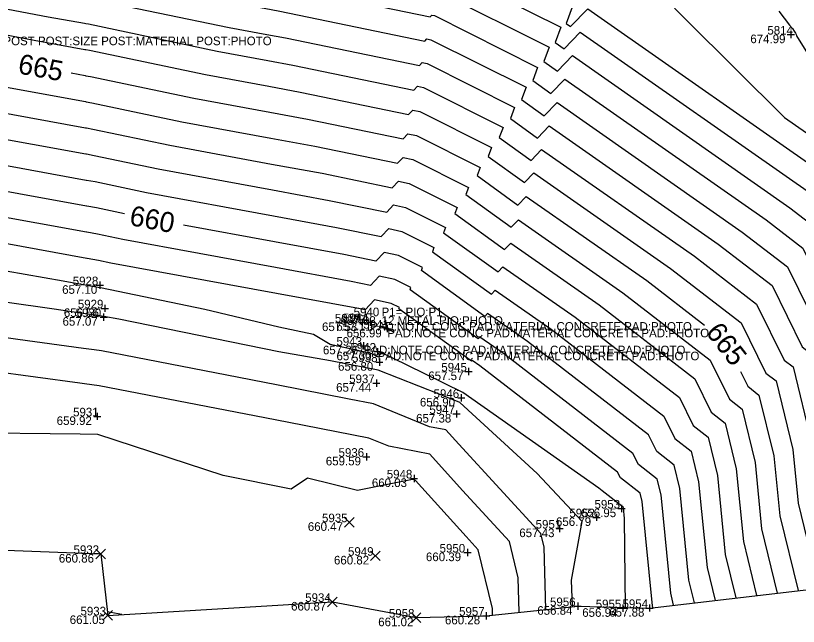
# Model space of a CAD drawing. Extents: x 2129350 to 2137777, y 657588 to 659885.
# Drawn here: x 2132303.8 to 2132413.1, y 658173.2 to 658258.4 of the extents above; entities that cross this region are included whole.
import ezdxf

# ---------------------------------------------------------------- set-up
doc = ezdxf.new("R2010")
doc.units = 0
for name, color, linetype in [('DT_X_Contour_Major', 7, 'Continuous'), ('DT_X_Contour_Minor', 7, 'Continuous'), ('DT_X_TIN_Hull', 7, 'Continuous'), ('SV_X_Random_Point', 7, 'Continuous'), ('SV_X_Shot_Marker', 7, 'Continuous'), ('SV_X_Text_Comment', 7, 'Continuous'), ('SV_X_Text_Description', 7, 'Continuous'), ('SV_X_Text_Elevation', 7, 'Continuous'), ('SV_X_Text_Name', 7, 'Continuous')]:
    doc.layers.add(name, color=color, linetype=linetype)

msp = doc.modelspace()

# ---------------------------------------------------------------- linework, layer by layer
at = {"layer": 'DT_X_Contour_Major'}
for points in [[(2132333.9, 658263.91), (2132336.9, 658263.28), (2132338.61, 658262.97), (2132339.45, 658262.81), (2132361.67, 658258.22), (2132361.89, 658258.45), (2132362.27, 658258.37), (2132376.68, 658251.16), (2132376, 658249.33), (2132378.52, 658247.51), (2132380.47, 658249.52), (2132408.57, 658229.88), (2132413.72, 658225.91), (2132416.46, 658220.37)], [(2132410.34, 658258.99), (2132411.86, 658257.04), (2132412.26, 658256.56), (2132412.51, 658256.2), (2132412.68, 658255.92), (2132412.78, 658255.73), (2132412.85, 658255.57), (2132414.84, 658252.35), (2132422.7, 658241.94), (2132422.96, 658241.23), (2132423.2, 658240.21), (2132423.3, 658238.61), (2132423.25, 658237.29), (2132426.26, 658230.79), (2132426.53, 658232.02), (2132426.14, 658237.04), (2132429.9, 658230.2), (2132435.08, 658214.78), (2132436.4, 658208.94), (2132443, 658190.38), (2132443.77, 658185.41), (2132445.36, 658184.91), (2132446.72, 658180.65)], [(2132311.55, 658250.37), (2132313.48, 658250.02), (2132313.61, 658249.99), (2132314.26, 658249.88), (2132328.65, 658246.85), (2132339.27, 658244.9), (2132344.54, 658243.93), (2132357.88, 658241.18), (2132358.56, 658241.89), (2132359.75, 658241.63), (2132368.64, 658237.19), (2132368.22, 658236.06), (2132373.91, 658231.95), (2132375.08, 658233.16), (2132391.91, 658221.4), (2132399.97, 658215.19)], [(2132318.98, 658230.72), (2132315.06, 658231.54), (2132313.72, 658231.79), (2132313.67, 658231.8), (2132294.75, 658235.23), (2132289.01, 658236.32), (2132270.63, 658239.66), (2132264.33, 658240.87), (2132258.55, 658243.91), (2132257.91, 658244.02), (2132249.92, 658245.4), (2132246.67, 658245.84), (2132237.73, 658243.51), (2132221.14, 658244.44)], [(2132398.57, 658176.45), (2132397.8, 658179.6), (2132396.53, 658192.4), (2132395.74, 658195.65), (2132393.31, 658197.55), (2132392.15, 658199.89), (2132375.25, 658212.91), (2132369.69, 658216.8), (2132369.3, 658216.4), (2132360.44, 658222.79), (2132360.59, 658223.22), (2132357.23, 658224.9), (2132355.23, 658225.34), (2132354.09, 658224.13), (2132349.63, 658225.05), (2132339.93, 658226.83), (2132327.23, 658229.16)], [(2132405, 658208.73), (2132406.02, 658206.67), (2132407.59, 658205.44), (2132409.68, 658196.95), (2132410.51, 658188.57), (2132413.05, 658178.15)], [(2132370.39, 658174.73), (2132370.36, 658175.67), (2132368.39, 658183.85), (2132366.7, 658185.69), (2132359.63, 658193.5), (2132359.34, 658193.66), (2132359.2, 658193.65), (2132351.53, 658192.13), (2132344.53, 658193.86), (2132342.26, 658192.3), (2132332.79, 658194.21), (2132315.25, 658199.95), (2132312.79, 658199.98), (2132295.96, 658200.16), (2132284.18, 658198.11)]]:
    msp.add_lwpolyline(points, dxfattribs=at)
at = {"layer": 'DT_X_Contour_Minor'}
for points in [[(2132329.91, 658321.99), (2132326.43, 658317.67), (2132327.95, 658310.61), (2132329.47, 658305.09), (2132330.71, 658301.08), (2132333.03, 658293.58), (2132334.01, 658291.23), (2132337.59, 658281.54), (2132338.66, 658280.24), (2132343.99, 658273.69), (2132346.05, 658271.27), (2132349.9, 658269.27), (2132353.36, 658268.02), (2132356.05, 658266.71), (2132357.44, 658266.23), (2132363.19, 658265.04), (2132363.22, 658265.07), (2132363.27, 658265.06), (2132379.9, 658256.75), (2132379.11, 658254.63), (2132380.37, 658253.73), (2132382.62, 658256.07), (2132415.23, 658233.28)], [(2132349.15, 658322.06), (2132345.48, 658317.38), (2132346.98, 658310.45), (2132348.04, 658303.99), (2132349.91, 658297.97), (2132351.41, 658293.15), (2132354.08, 658285.33), (2132355.59, 658281.23), (2132357.27, 658279.17), (2132362.92, 658272.54), (2132364.46, 658271.01), (2132364.39, 658270.96), (2132365.59, 658270.79), (2132368.64, 658269.37), (2132369.8, 658266.8), (2132370.54, 658266.25), (2132377.96, 658261.32), (2132381.5, 658259.55), (2132380.67, 658257.29), (2132381.29, 658256.84), (2132383.7, 658259.34), (2132418.56, 658234.97)], [(2132302.73, 658266.61), (2132312.21, 658264.81), (2132313.33, 658264.6), (2132313.53, 658264.56), (2132313.61, 658264.54), (2132335.25, 658260), (2132338.74, 658259.35), (2132340.47, 658259.04), (2132360.91, 658254.81), (2132361.22, 658255.14), (2132361.76, 658255.02), (2132375.07, 658248.37), (2132374.44, 658246.67), (2132377.6, 658244.4), (2132379.39, 658246.25), (2132405.23, 658228.18), (2132411.56, 658223.31), (2132416.18, 658213.97), (2132417.08, 658213.27), (2132420.19, 658200.58), (2132420.67, 658195.74), (2132424.63, 658179.5)], [(2132288.37, 658265.69), (2132310.27, 658261.52), (2132313.37, 658260.96), (2132313.55, 658260.92), (2132313.77, 658260.88), (2132333.6, 658256.71), (2132338.87, 658255.74), (2132341.49, 658255.26), (2132360.16, 658251.4), (2132360.56, 658251.83), (2132361.26, 658251.68), (2132373.46, 658245.57), (2132372.89, 658244.02), (2132376.68, 658241.29), (2132378.31, 658242.98), (2132401.9, 658226.49), (2132409.41, 658220.71), (2132413.64, 658212.15), (2132414.71, 658211.31), (2132417.56, 658199.67), (2132418.13, 658193.95), (2132421.74, 658179.16)], [(2132288.45, 658262.02), (2132308.33, 658258.23), (2132313.41, 658257.31), (2132313.57, 658257.28), (2132313.94, 658257.21), (2132331.95, 658253.42), (2132339, 658252.13), (2132342.5, 658251.48), (2132359.4, 658247.99), (2132359.89, 658248.52), (2132360.75, 658248.33), (2132371.85, 658242.78), (2132371.33, 658241.36), (2132375.76, 658238.18), (2132377.23, 658239.71), (2132398.57, 658224.79), (2132407.25, 658218.11), (2132411.1, 658210.32), (2132412.34, 658209.35), (2132414.94, 658198.76), (2132415.59, 658192.16), (2132418.84, 658178.82)], [(2132362.77, 658261.72), (2132378.29, 658253.96), (2132377.56, 658251.98), (2132379.45, 658250.62), (2132381.54, 658252.8), (2132411.9, 658231.58), (2132415.88, 658228.51)], [(2132394.23, 658261.08), (2132397.44, 658257.79), (2132411.16, 658244.17), (2132421.89, 658236.67)], [(2132288.53, 658258.35), (2132306.39, 658254.95), (2132313.44, 658253.67), (2132313.59, 658253.64), (2132314.1, 658253.54), (2132330.3, 658250.14), (2132339.14, 658248.51), (2132343.52, 658247.71), (2132358.64, 658244.59), (2132359.23, 658245.2), (2132360.25, 658244.98), (2132370.25, 658239.99), (2132369.77, 658238.71), (2132374.84, 658235.07), (2132376.16, 658236.43), (2132395.24, 658223.09), (2132405.09, 658215.5), (2132408.56, 658208.5), (2132409.97, 658207.4), (2132412.31, 658197.85), (2132413.05, 658190.36), (2132415.94, 658178.49)], [(2132302.51, 658248.38), (2132313.52, 658246.38), (2132313.64, 658246.35), (2132314.42, 658246.21), (2132327, 658243.57), (2132339.4, 658241.29), (2132345.56, 658240.16), (2132357.12, 658237.77), (2132357.89, 658238.58), (2132359.24, 658238.29), (2132367.03, 658234.4), (2132366.66, 658233.4), (2132372.99, 658228.84), (2132374, 658229.89), (2132388.58, 658219.7), (2132400.78, 658210.3), (2132403.48, 658204.85), (2132405.22, 658203.48), (2132407.05, 658196.04), (2132407.96, 658186.77), (2132410.15, 658177.81)], [(2132300.57, 658245.09), (2132313.56, 658242.73), (2132313.66, 658242.71), (2132314.58, 658242.54), (2132325.34, 658240.28), (2132339.53, 658237.67), (2132346.57, 658236.38), (2132356.37, 658234.36), (2132357.23, 658235.27), (2132358.74, 658234.94), (2132365.42, 658231.6), (2132365.11, 658230.75), (2132372.07, 658225.73), (2132372.92, 658226.62), (2132385.25, 658218), (2132398.62, 658207.7), (2132400.93, 658203.03), (2132402.85, 658201.52), (2132404.42, 658195.13), (2132405.42, 658184.98), (2132407.26, 658177.47)], [(2132298.63, 658241.8), (2132313.59, 658239.09), (2132313.68, 658239.07), (2132314.74, 658238.88), (2132323.69, 658236.99), (2132339.67, 658234.06), (2132347.59, 658232.6), (2132355.61, 658230.95), (2132356.56, 658231.96), (2132358.23, 658231.59), (2132363.81, 658228.81), (2132363.55, 658228.09), (2132371.15, 658222.62), (2132371.84, 658223.34), (2132381.91, 658216.31), (2132396.47, 658205.1), (2132398.39, 658201.2), (2132400.48, 658199.57), (2132401.79, 658194.22), (2132402.88, 658183.18), (2132404.36, 658177.13)], [(2132296.69, 658238.52), (2132313.63, 658235.44), (2132313.7, 658235.43), (2132314.9, 658235.21), (2132322.04, 658233.71), (2132339.8, 658230.45), (2132348.61, 658228.83), (2132354.85, 658227.54), (2132355.9, 658228.65), (2132357.73, 658228.25), (2132362.2, 658226.01), (2132361.99, 658225.44), (2132370.23, 658219.51), (2132370.77, 658220.07), (2132378.58, 658214.61), (2132394.31, 658202.5), (2132395.85, 658199.38), (2132398.11, 658197.61), (2132399.16, 658193.31), (2132400.34, 658181.39), (2132401.46, 658176.79)], [(2132395.67, 658176.11), (2132395.26, 658177.8), (2132393.91, 658191.5), (2132393.37, 658193.69), (2132390.77, 658195.73), (2132389.99, 658197.29), (2132371.92, 658211.21), (2132368.61, 658213.53), (2132368.38, 658213.29), (2132358.88, 658220.13), (2132358.99, 658220.42), (2132356.72, 658221.55), (2132354.57, 658222.02), (2132353.33, 658220.72), (2132350.64, 658221.27), (2132340.06, 658223.22), (2132318.74, 658227.14), (2132315.22, 658227.87), (2132313.74, 658228.14), (2132313.7, 658228.15), (2132292.81, 658231.94)], [(2132392.77, 658175.78), (2132392.72, 658176.01), (2132391.28, 658190.59), (2132390.99, 658191.74), (2132388.23, 658193.9), (2132387.84, 658194.69), (2132368.59, 658209.52), (2132367.53, 658210.26), (2132367.46, 658210.18), (2132357.32, 658217.48), (2132357.38, 658217.63), (2132356.22, 658218.21), (2132353.9, 658218.71), (2132352.58, 658217.31), (2132351.66, 658217.5), (2132340.2, 658219.6), (2132317.09, 658223.85), (2132315.38, 658224.21), (2132313.76, 658224.5), (2132313.74, 658224.51), (2132290.87, 658228.66)], [(2132388.97, 658175.81), (2132388.79, 658188.21), (2132388.65, 658189.68), (2132388.62, 658189.78), (2132385.68, 658192.08), (2132385.68, 658192.09), (2132385.21, 658192.45), (2132366.23, 658205.81), (2132358.48, 658209.62), (2132354.85, 658211.36), (2132354.46, 658210.74), (2132353.42, 658211.23), (2132347.72, 658212.49), (2132345.39, 658213.87), (2132340.54, 658214.92), (2132330.2, 658217.36), (2132315.62, 658220.4), (2132315.31, 658220.46), (2132313.74, 658220.73), (2132310.42, 658221.34), (2132289.17, 658225.06)], [(2132381.54, 658175.91), (2132381.43, 658179.62), (2132382.9, 658187.77), (2132382.83, 658187.84), (2132376.63, 658194.48), (2132365.83, 658204.39), (2132362.92, 658205.58), (2132354.42, 658208.91), (2132347.76, 658210.22), (2132340.55, 658211.45), (2132318.18, 658216.01), (2132316.08, 658216.39), (2132313.91, 658216.72), (2132313.8, 658216.74), (2132309.16, 658217.44), (2132289.09, 658220.27)], [(2132377.82, 658175.52), (2132377.57, 658184.22), (2132377.11, 658186.12), (2132365.69, 658198.57), (2132363.88, 658200.57), (2132361.6, 658201.02), (2132353.77, 658204.21), (2132350.36, 658204.87), (2132340.23, 658206.84), (2132333.27, 658208.19), (2132315.77, 658211.59), (2132314.77, 658211.73), (2132313.28, 658211.94), (2132304.08, 658213.19), (2132288.55, 658215.37)], [(2132354.65, 658215.09), (2132355.72, 658214.86), (2132355.77, 658214.83), (2132355.77, 658214.83), (2132356.65, 658214.19), (2132355.67, 658214.64), (2132355.46, 658214.73), (2132354.65, 658215.09)], [(2132374.11, 658175.13), (2132373.97, 658179.94), (2132372.75, 658184.99), (2132366.19, 658192.13), (2132361.64, 658197.17), (2132355.89, 658198.31), (2132353.12, 658199.43), (2132344.06, 658201.18), (2132340.03, 658201.97), (2132323.63, 658205.13), (2132315.46, 658206.73), (2132313.42, 658207), (2132312.74, 658207.1), (2132294.15, 658209.62)], [(2132318.63, 658174.81), (2132316.58, 658175.21)]]:
    msp.add_lwpolyline(points, dxfattribs=at)
at = {"layer": 'DT_X_TIN_Hull'}
msp.add_lwpolyline([(2132167.87, 658178.85), (2132213.87, 658182.33), (2132262.65, 658185.32), (2132315.67, 658183.26), (2132316.64, 658174.69), (2132348.02, 658176.57), (2132359.71, 658174.38), (2132369.5, 658174.64), (2132382.28, 658175.98), (2132392.31, 658175.72), (2132441.18, 658181.44), (2132446.36, 658180.7), (2132446.82, 658180.63), (2132447.35, 658180.69), (2132443.36, 658194.37), (2132439.19, 658208), (2132434.84, 658235.5), (2132431.59, 658256.43), (2132436.97, 658278.54), (2132437.17, 658287.47), (2132440.42, 658298.04), (2132442.59, 658316.1), (2132448.68, 658339.04)], dxfattribs=at)
at = {"layer": 'SV_X_Random_Point'}
for p, q in [((2132349.71, 658187.02), (2132351.04, 658188.36)), ((2132349.71, 658188.36), (2132351.04, 658187.02)), ((2132315, 658182.59), (2132316.33, 658183.93)), ((2132315, 658183.93), (2132316.33, 658182.59)), ((2132353.34, 658182.34), (2132354.67, 658183.67)), ((2132353.34, 658183.67), (2132354.67, 658182.34)), ((2132347.35, 658175.9), (2132348.69, 658177.23)), ((2132347.35, 658177.23), (2132348.69, 658175.9)), ((2132315.98, 658174.03), (2132317.31, 658175.36)), ((2132315.98, 658175.36), (2132317.31, 658174.03)), ((2132359.05, 658173.71), (2132360.38, 658175.05)), ((2132359.05, 658175.05), (2132360.38, 658173.71))]:
    msp.add_line(p, q, dxfattribs=at)
at = {"layer": 'SV_X_Shot_Marker'}
for p, q in [((2132411.54, 658255.73), (2132412.54, 658255.73)), ((2132412.04, 658256.23), (2132412.04, 658255.23)), ((2132412.04, 658255.73), (2132412.04, 658255.73)), ((2132315.04, 658220.76), (2132316.04, 658220.76)), ((2132315.54, 658221.26), (2132315.54, 658220.26)), ((2132315.54, 658220.76), (2132315.54, 658220.76)), ((2132315.75, 658217.53), (2132316.75, 658217.53)), ((2132316.25, 658218.03), (2132316.25, 658217.03)), ((2132316.25, 658217.53), (2132316.25, 658217.53)), ((2132315.57, 658216.31), (2132316.57, 658216.31)), ((2132316.07, 658216.81), (2132316.07, 658215.81)), ((2132316.07, 658216.31), (2132316.07, 658216.31)), ((2132353.28, 658216.11), (2132353.28, 658215.11)), ((2132351.69, 658215.56), (2132352.69, 658215.56)), ((2132352.19, 658216.06), (2132352.19, 658215.06)), ((2132352.19, 658215.56), (2132352.19, 658215.56)), ((2132352.78, 658215.61), (2132353.78, 658215.61)), ((2132353.28, 658215.61), (2132353.28, 658215.61)), ((2132355.69, 658215.19), (2132355.69, 658214.19)), ((2132355.19, 658214.69), (2132356.19, 658214.69)), ((2132355.69, 658214.69), (2132355.69, 658214.69)), ((2132351.88, 658212.32), (2132352.88, 658212.32)), ((2132352.38, 658212.82), (2132352.38, 658211.82)), ((2132352.38, 658212.32), (2132352.38, 658212.32)), ((2132354.33, 658211.99), (2132354.33, 658210.99)), ((2132353.83, 658211.49), (2132354.83, 658211.49)), ((2132354.33, 658211.49), (2132354.33, 658211.49)), ((2132354.08, 658210.03), (2132355.08, 658210.03)), ((2132354.58, 658210.53), (2132354.58, 658209.53)), ((2132354.58, 658210.03), (2132354.58, 658210.03)), ((2132366.53, 658208.72), (2132367.53, 658208.72)), ((2132367.03, 658209.22), (2132367.03, 658208.22)), ((2132367.03, 658208.72), (2132367.03, 658208.72)), ((2132354.16, 658207.6), (2132354.16, 658206.6)), ((2132353.66, 658207.1), (2132354.66, 658207.1)), ((2132354.16, 658207.1), (2132354.16, 658207.1)), ((2132366.02, 658205.54), (2132366.02, 658204.54)), ((2132365.52, 658205.04), (2132366.52, 658205.04)), ((2132366.02, 658205.04), (2132366.02, 658205.04)), ((2132365.36, 658203.3), (2132365.36, 658202.3)), ((2132314.69, 658202.46), (2132315.69, 658202.46)), ((2132315.19, 658202.96), (2132315.19, 658201.96)), ((2132315.19, 658202.46), (2132315.19, 658202.46)), ((2132364.86, 658202.8), (2132365.86, 658202.8)), ((2132365.36, 658202.8), (2132365.36, 658202.8)), ((2132352.27, 658196.82), (2132353.27, 658196.82)), ((2132352.77, 658197.32), (2132352.77, 658196.32)), ((2132352.77, 658196.82), (2132352.77, 658196.82)), ((2132359.42, 658194.3), (2132359.42, 658193.3)), ((2132358.92, 658193.8), (2132359.92, 658193.8)), ((2132359.42, 658193.8), (2132359.42, 658193.8)), ((2132388.4, 658190.1), (2132388.4, 658189.1)), ((2132384.89, 658188.87), (2132384.89, 658187.87)), ((2132387.9, 658189.6), (2132388.9, 658189.6)), ((2132388.4, 658189.6), (2132388.4, 658189.6)), ((2132384.39, 658188.37), (2132385.39, 658188.37)), ((2132384.89, 658188.37), (2132384.89, 658188.37)), ((2132379.25, 658186.81), (2132380.25, 658186.81)), ((2132379.75, 658187.31), (2132379.75, 658186.31)), ((2132379.75, 658186.81), (2132379.75, 658186.81)), ((2132366.38, 658183.46), (2132367.38, 658183.46)), ((2132366.88, 658183.96), (2132366.88, 658182.96)), ((2132366.88, 658183.46), (2132366.88, 658183.46)), ((2132381.78, 658175.98), (2132382.78, 658175.98)), ((2132382.28, 658176.48), (2132382.28, 658175.48)), ((2132382.28, 658175.98), (2132382.28, 658175.98)), ((2132388.07, 658175.69), (2132389.07, 658175.69)), ((2132388.57, 658176.19), (2132388.57, 658175.19)), ((2132388.57, 658175.69), (2132388.57, 658175.69)), ((2132391.81, 658175.72), (2132392.81, 658175.72)), ((2132392.31, 658176.22), (2132392.31, 658175.22)), ((2132392.31, 658175.72), (2132392.31, 658175.72)), ((2132369, 658174.64), (2132370, 658174.64)), ((2132369.5, 658175.14), (2132369.5, 658174.14)), ((2132369.5, 658174.64), (2132369.5, 658174.64))]:
    msp.add_line(p, q, dxfattribs=at)

# ---------------------------------------------------------------- texts
at = {"layer": 'DT_X_Contour_Major'}
for s, rotation, p in [('665', 349.6411, (2132303.99, 658250.33)), ('660', 349.3394, (2132319.55, 658229.17)), ('665', 307.906, (2132400.05, 658214.18))]:
    msp.add_text(s, height=2.8, rotation=rotation, dxfattribs=at).set_placement(p)
at = {"layer": 'SV_X_Text_Comment'}
for s, p in [('POST:USE SIGN POST POST:SIZE POST:MATERIAL POST:PHOTO', (2132289.16, 658254.25)), ('12 METAL PIO:PHOTO', (2132354.89, 658215.23)), ('PAD:NOTE CONC PAD:MATERIAL CONCRETE PAD:PHOTO', (2132353.28, 658214.41)), ('PAD:NOTE CONC PAD:MATERIAL CONCRETE PAD:PHOTO', (2132355.69, 658213.49)), ('PAD:NOTE CONC PAD:MATERIAL CONCRETE PAD:PHOTO', (2132352.38, 658211.12)), ('PAD:NOTE CONC PAD:MATERIAL CONCRETE PAD:PHOTO', (2132354.33, 658210.29))]:
    msp.add_text(s, height=1.2, dxfattribs=at).set_placement(p)
at = {"layer": 'SV_X_Text_Description'}
msp.add_text('P1= PIO:P1', height=1.2, dxfattribs=at).set_placement((2132354.89, 658216.43))
at = {"layer": 'SV_X_Text_Elevation'}
for s, p in [('674.99', (2132406.38, 658254.53)), ('657.10', (2132310.28, 658219.56)), ('656.56', (2132310.52, 658216.33)), ('657.07', (2132310.34, 658215.11)), ('657.02', (2132349.16, 658215.23)), ('657.53', (2132346.57, 658214.36)), ('657.11', (2132348.57, 658214.41)), ('656.99', (2132350, 658213.49)), ('657.26', (2132346.7, 658211.12)), ('657.30', (2132348.59, 658210.29)), ('656.80', (2132348.81, 658208.83)), ('657.57', (2132361.41, 658207.52)), ('657.44', (2132348.54, 658205.9)), ('656.90', (2132360.24, 658203.84)), ('659.92', (2132309.52, 658201.26)), ('657.38', (2132359.71, 658201.6)), ('659.59', (2132347.1, 658195.62)), ('660.03', (2132353.53, 658192.6)), ('656.95', (2132382.73, 658188.4)), ('660.47', (2132344.59, 658186.49)), ('656.79', (2132379.24, 658187.17)), ('657.43', (2132374.12, 658185.61)), ('660.39', (2132361.08, 658182.26)), ('660.86', (2132309.82, 658182.06)), ('660.82', (2132348.24, 658181.8)), ('660.87', (2132342.25, 658175.37)), ('656.84', (2132376.63, 658174.78)), ('656.94', (2132382.91, 658174.49)), ('657.88', (2132386.68, 658174.52)), ('661.05', (2132311.34, 658173.49)), ('660.28', (2132363.74, 658173.44)), ('661.02', (2132354.42, 658173.18))]:
    msp.add_text(s, height=1.2, dxfattribs=at).set_placement(p)
at = {"layer": 'SV_X_Text_Name'}
for s, p in [('5814', (2132408.76, 658255.73)), ('5928', (2132311.76, 658220.76)), ('5929', (2132312.47, 658217.53)), ('5930', (2132312.16, 658216.31)), ('5940', (2132350.99, 658216.43)), ('5939', (2132348.37, 658215.56)), ('5944', (2132349.49, 658215.61)), ('5941', (2132352.33, 658214.69)), ('5943', (2132348.58, 658212.32)), ('5942', (2132350.54, 658211.49)), ('5938', (2132350.76, 658210.03)), ('5945', (2132363.23, 658208.72)), ('5937', (2132350.36, 658207.1)), ('5946', (2132362.15, 658205.04)), ('5931', (2132311.81, 658202.46)), ('5947', (2132361.56, 658202.8)), ('5936', (2132348.88, 658196.82)), ('5948', (2132355.61, 658193.8)), ('5953', (2132384.62, 658189.6)), ('5935', (2132346.57, 658187.69)), ('5952', (2132381.11, 658188.37)), ('5951', (2132376.4, 658186.81)), ('5932', (2132311.87, 658183.26)), ('5950', (2132362.99, 658183.46)), ('5949', (2132350.2, 658183.01)), ('5934', (2132344.22, 658176.57)), ('5956', (2132378.41, 658175.98)), ('5955', (2132384.79, 658175.69)), ('5954', (2132388.53, 658175.72)), ('5933', (2132312.84, 658174.69)), ('5957', (2132365.71, 658174.64)), ('5958', (2132355.91, 658174.38))]:
    msp.add_text(s, height=1.2, dxfattribs=at).set_placement(p)

doc.saveas('drawing.dxf')
